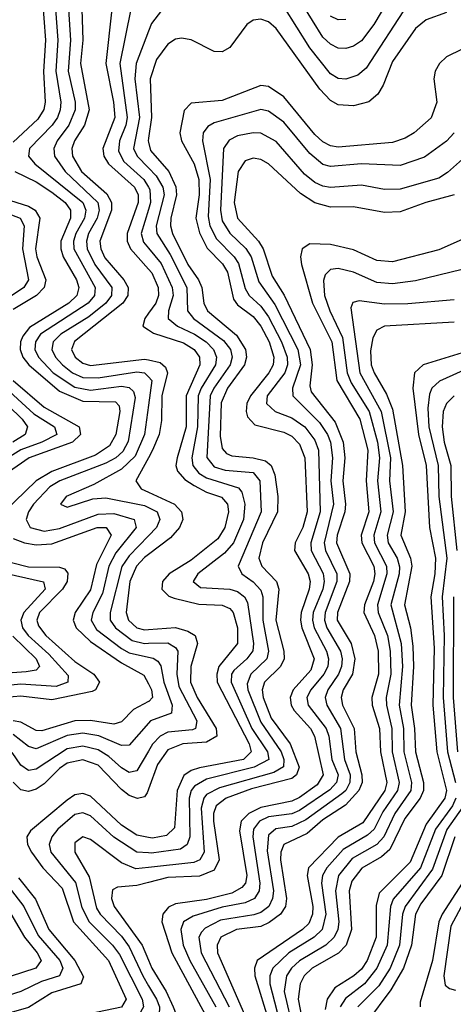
# Model space of a CAD drawing. Header units: inches. Extents: x 501365 to 657855, y 482276 to 547543.
# Tile 736 of 957: x 599667 to 600787, y 532677 to 535223. Entities that reach past the tile are written whole.
import ezdxf

# ---------------------------------------------------------------- set-up
doc = ezdxf.new("R2010")
doc.units = ezdxf.units.IN
doc.header["$MEASUREMENT"] = 0
doc.layers.add('A5593', color=7, linetype='Continuous')
doc.layers.add('A6503', color=7, linetype='Continuous')

msp = doc.modelspace()

# ---------------------------------------------------------------- linework, layer by layer
at = {"layer": 'A5593', "color": 5}
for points, elevation in [([(600000, 535417), (599984.4, 535415.6), (599953.9, 535406.1), (599937.7, 535390), (599929.2, 535370.8), (599905.1, 535250), (599889.7, 535110), (599909.7, 535010), (599913, 534970), (599882.1, 534890), (599884.5, 534870), (599897, 534850), (599963.7, 534790), (599973.1, 534770), (599973.6, 534750), (599944.9, 534670), (599944.9, 534650), (599953.5, 534630), (600000, 534577.5)], 3620), ([(600000, 535336.6), (599990.1, 535329.9), (599982, 535318.1), (599954.7, 535250), (599926, 535110), (599944.9, 534970), (599941.7, 534950), (599925.4, 534910), (599922.7, 534882.7), (599936.5, 534856.5), (599987.5, 534810), (600000, 534789.4)], 3640), ([(599724.8, 535284.8), (599733.4, 535170), (599728.5, 535088.5), (599733.1, 535010), (599729.9, 534990.2), (599714.3, 534965.7), (599650, 534906.1)], 3520), ([(599759.6, 535250), (599765.6, 535170), (599760.4, 535090), (599773.1, 535010), (599772, 534990), (599765, 534970), (599750.7, 534950), (599692.7, 534890), (599690.1, 534870), (599706.2, 534850), (599830.6, 534750), (599837.7, 534730), (599834.4, 534710), (599812, 534670), (599806.2, 534650), (599806.8, 534630), (599862.3, 534530), (599860, 534510), (599844.2, 534490), (599721, 534410), (599708, 534390), (599706.5, 534370), (599715.4, 534350), (599753.8, 534310), (599810, 534273), (599850, 534264.5), (599930, 534274.8), (599950, 534272.1), (599961.5, 534261.5), (599965.8, 534245.8), (599947.8, 534132.2), (599933.7, 534106.3), (599915.7, 534090), (599890, 534075.9), (599771, 534030), (599744.9, 534015.1), (599702.7, 533970), (599689.8, 533950), (599683.7, 533930), (599693.9, 533910), (599730, 533900.3), (599770, 533906.9), (599870, 533944.4), (599910, 533945.6), (599963.1, 533930), (599968.2, 533910), (599915.8, 533844.2), (599897.5, 533810), (599881, 533739), (599856.1, 533690), (599851.8, 533670), (599865.7, 533645.6), (599930, 533596.6), (599950, 533585.3), (600000, 533574.3)], 3540), ([(599793.3, 535250), (599798.1, 535170), (599792.5, 535090), (599810.6, 535010), (599810.6, 534990), (599794.3, 534950), (599764.3, 534910), (599755.6, 534890), (599757.1, 534870), (599784.8, 534830), (599868.9, 534750), (599872.2, 534730), (599867.1, 534710), (599845.3, 534670), (599839.8, 534650), (599841.2, 534630), (599861.7, 534590), (599904.9, 534530), (599904.2, 534510), (599890, 534490), (599845.5, 534454.5), (599773.2, 534410), (599753.7, 534390), (599750, 534370), (599759.6, 534350), (599777.4, 534330), (599803.3, 534310), (599830, 534297.9), (599870, 534296.5), (599970, 534312), (599990, 534309.7), (600000, 534299)], 3560), ([(599827.9, 535250), (599830.5, 535170), (599824, 535110), (599846.4, 534990), (599834.3, 534950), (599809, 534910), (599802, 534890), (599803.2, 534870), (599827.1, 534830), (599892.2, 534772.2), (599904.4, 534750), (599904.1, 534730), (599874.6, 534650), (599876.6, 534630), (599887.4, 534607.4), (599935.8, 534550), (599947.1, 534530), (599946.5, 534510), (599933.8, 534490), (599809.1, 534390.9), (599801.4, 534370), (599810.7, 534350), (599830, 534335), (599850, 534328.3), (599990, 534345.1), (600000, 534342.9)], 3580), ([(600000, 535193.5), (599967.7, 535110), (599964.9, 535070), (599976.4, 534970), (599961.1, 534890), (599970.3, 534870), (600000, 534839.5)], 3660), ([(600000, 534916.5), (599999, 534910), (600000, 534905.8)], 3680), ([(599654.6, 534830), (599710, 534803.8), (599750, 534777), (599784.7, 534750), (599798.8, 534730), (599798.6, 534710), (599773.3, 534650), (599773, 534630), (599779.5, 534610), (599814.1, 534550), (599820, 534530), (599814.6, 534510), (599793.8, 534490), (599692.7, 534427.3), (599675.4, 534404.6), (599669.3, 534390), (599668.6, 534370), (599675.6, 534350), (599690.5, 534330), (599770, 534262.1), (599830, 534236.4), (599914.4, 534234.4), (599924, 534224), (599925.6, 534210), (599915.7, 534150), (599899.5, 534120.5), (599863.4, 534096.6), (599750, 534054.2), (599710, 534030), (599627.3, 533950)], 3520), ([(599524.9, 534764.9), (599668.7, 534710), (599679, 534690), (599674.7, 534630), (599690, 534550), (599677.7, 534530), (599617.3, 534490)], 3460), ([(599610, 534765.8), (599690, 534740.5), (599707.3, 534730), (599719.5, 534710), (599708.2, 534630), (599711.4, 534610), (599734.3, 534550), (599730.5, 534530), (599710.6, 534510), (599650, 534473.6)], 3480), ([(600000, 534732.4), (599980.7, 534670), (599987.2, 534647.2), (600000, 534631.7)], 3640), ([(600000, 534463.7), (599990.4, 534450), (599985.3, 534430), (600000, 534420.7)], 3620), ([(599650, 534290), (599730, 534220.5), (599821.1, 534170), (599824.3, 534150), (599803.8, 534130), (599691.7, 534090), (599630, 534046.5)], 3480), ([(599620.3, 534280.3), (599703.4, 534203.4), (599757.3, 534170), (599762.9, 534150), (599724.1, 534130), (599670, 534110.3), (599610, 534073.5)], 3460), ([(599600.1, 534260.1), (599673.2, 534190), (599687.7, 534170), (599681.6, 534150), (599649.8, 534130)], 3440), ([(600000, 534226.3), (599990, 534150), (599965.6, 534094.4), (599930, 534060.5), (599858.7, 534021.3), (599787.2, 533990), (599772.3, 533970), (599790, 533962.4), (599855.8, 533984.1), (599890, 533986.4), (599990, 533966.6), (600000, 533961.5)], 3560), ([(600000, 534089.5), (599967.6, 534030), (599981, 534010), (600000, 534001.2)], 3580), ([(599650, 533881.6), (599679.2, 533870), (599710, 533864.5), (599750, 533867.7), (599867.7, 533910), (599890.7, 533910), (599903.4, 533890), (599865.8, 533814.2), (599850, 533748.7), (599810.5, 533690), (599805.3, 533670), (599813.1, 533650), (599850, 533614.5), (599930, 533559.9), (599988.2, 533528.2), (600000, 533505)], 3520), ([(600000, 533888.5), (599950, 533836.5), (599931, 533809), (599900.6, 533690), (599901.3, 533670), (599914.6, 533650), (599957.8, 533617.8), (599990, 533610), (600000, 533610.3)], 3560), ([(599601.4, 533830), (599690, 533807.8), (599770, 533807.5), (599783.1, 533803.1), (599791.7, 533791.7), (599789.4, 533770), (599777.9, 533750), (599718.5, 533690), (599711.8, 533670), (599715.8, 533655.8), (599734.6, 533630), (599810, 533563.2), (599859.1, 533530), (599873.2, 533510), (599863.4, 533490), (599854.3, 533485.7), (599750, 533464.2), (599670, 533473.2), (599590, 533466.8)], 3480), ([(600000, 533839.6), (599990, 533832), (599969.1, 533810), (599951.6, 533770), (599942, 533690), (599948, 533670), (599970, 533650.1), (599990, 533645.3), (600000, 533646)], 3580), ([(599610, 533796), (599729, 533769), (599732.6, 533750), (599677.6, 533690), (599670, 533670), (599674.4, 533650), (599689.2, 533630), (599742, 533582), (599792.6, 533527.4), (599791.9, 533510), (599761.4, 533498.6), (599670, 533504.7), (599590, 533496.9)], 3460), ([(599649, 533629), (599709.5, 533570), (599718.7, 533550), (599710, 533541), (599683.6, 533536.4), (599490, 533522.9)], 3440), ([(600000, 533459.5), (599961.1, 533438.9), (599930, 533406.9), (599910, 533401.3), (599850, 533410.5), (599810, 533409.8), (599724, 533384), (599710, 533384.8), (599670, 533406.2), (599650, 533410)], 3520), ([(600000, 533404), (599950, 533346.7), (599930, 533345.9), (599871.3, 533371.3), (599830, 533378), (599790, 533371.8), (599710, 533337.2), (599690, 533343.2), (599650, 533374.3)], 3540), ([(600000, 533331.2), (599970, 533280.8), (599961.6, 533278.4), (599950, 533276), (599930, 533287.9), (599897.6, 533317.6), (599870, 533335), (599830, 533344.2), (599790, 533337.3), (599710, 533284.7), (599690, 533281.5), (599670, 533295.1), (599647.6, 533327.6)], 3560), ([(600000, 533232.7), (599996.7, 533223.3), (599990, 533213.5), (599971.1, 533208.9), (599950, 533216.7), (599930, 533232.3), (599870, 533294.8), (599830, 533308.8), (599790, 533300.2), (599770, 533286.8), (599730, 533247.1), (599710, 533233.3), (599690, 533226.8), (599670, 533231.1), (599650, 533251)], 3580), ([(600000, 533108.3), (599970, 533114.1), (599930, 533139.7), (599850, 533214.9), (599830, 533222), (599810, 533218.2), (599790, 533204.5), (599695.1, 533124.9), (599685.4, 533110), (599687.4, 533090), (599697.6, 533070), (599727.3, 533030), (599777.1, 532977.1), (599806.2, 532890), (599896.6, 532790), (599942.6, 532690), (599930, 532669.3), (599790, 532639.9), (599714.8, 532590), (599580.7, 532550)], 3620), ([(600000, 533068.2), (599970, 533070.2), (599910, 533108.8), (599850, 533164), (599830, 533171.5), (599810, 533167.5), (599765.5, 533130), (599750.6, 533110), (599743.6, 533090), (599747.5, 533070), (599811.7, 532991.7), (599827.4, 532927.4), (599846.3, 532890), (599906.9, 532830), (599925.2, 532805.2), (599983.9, 532690), (599987.3, 532670), (599975.8, 532650), (599950, 532636.5), (599870, 532623.9), (599812.9, 532607.1), (599737.2, 532562.8), (599653.7, 532530)], 3640), ([(600000, 533030.8), (599967.4, 533027.4), (599930, 533042.9), (599850, 533102.7), (599830, 533109.9), (599810, 533094.5), (599809.3, 533070), (599846.3, 533006.4), (599865.6, 532925.6), (599874.7, 532910), (599930, 532852.5), (599950, 532825.4), (599985.2, 532750), (600000, 532724.7)], 3660), ([(599664, 533004), (599708.2, 532948.2), (599742, 532870), (599809.4, 532790), (599832.2, 532747.8), (599824.8, 532730), (599750, 532706.5), (599690, 532668.2), (599590, 532639.7)], 3580), ([(599631.7, 532990), (599677.8, 532930), (599714.8, 532854.8), (599771, 532790), (599778.6, 532770), (599769.6, 532750), (599723.9, 532736.1), (599670, 532709.5), (599590, 532684.7)], 3560), ([(600000, 532991.9), (599970, 532984.3), (599920, 532980), (599907.2, 532972.8), (599904.2, 532950), (599911, 532930), (599983.3, 532830), (600000, 532790.5)], 3680), ([(599630, 532936), (599679.5, 532850), (599712.3, 532810), (599722.2, 532790), (599708.6, 532770), (599610, 532738)], 3540)]:
    msp.add_lwpolyline(points, dxfattribs=dict(at, elevation=elevation))
at = {"layer": 'A6503', "color": 5}
for points, elevation in [([(600644.2, 535315.8), (600582.1, 535210), (600550, 535167.9), (600530, 535154.2), (600510, 535148), (600490, 535149.5), (600470, 535159.2), (600450, 535177.4), (600370, 535308.1)], 3640), ([(600670, 535263.2), (600562.3, 535097.7), (600540.6, 535079.4), (600510, 535068.8), (600490, 535070.7), (600470, 535082.6), (600417.2, 535150), (600350, 535256.6)], 3660), ([(600033.5, 535246.5), (600007.4, 535212.6), (600000, 535193.5)], 3660), ([(600770, 535241.5), (600717.3, 535222.7), (600690, 535200.1), (600630, 535114.7), (600606.4, 535053.6), (600592.6, 535030), (600569.2, 535010.8), (600530, 534999.9), (600490, 535002.9), (600470, 535014), (600442.9, 535042.9), (600330, 535199.9), (600310, 535217.1), (600290, 535224.3), (600270, 535221.7), (600254.2, 535210), (600210, 535150.9), (600190, 535139.7), (600170, 535140.5), (600110, 535170.9), (600085.2, 535174.8), (600070, 535172.7), (600050, 535159.7), (600020.4, 535119.7), (600004.4, 535070), (600008, 534970), (600000, 534916.5)], 3680), ([(600510, 535223), (600490, 535222.3), (600470, 535232.4)], 3620), ([(600810, 535146.4), (600770, 535126.4), (600752, 535110), (600740.4, 535090), (600737.4, 535070), (600745.2, 535010), (600730.5, 534969.5), (600686.4, 534930), (600663.5, 534916.5), (600630, 534905.1), (600490, 534893), (600470, 534896.4), (600450, 534906.7), (600430, 534925.7), (600350, 535023.6), (600310, 535049.9), (600290, 535053.1), (600190, 535014.1), (600110, 535006.6), (600091.8, 534988.2), (600080.8, 534930), (600085, 534910), (600118, 534850), (600129.7, 534810), (600131, 534770), (600122.3, 534710), (600131.8, 534671.8), (600151.7, 534631.7), (600191.1, 534591.1), (600204.1, 534570), (600219.8, 534499.8), (600230, 534485.9), (600270, 534455.4), (600290, 534430.1), (600311.3, 534390), (600323.7, 534350), (600321.7, 534330), (600310.9, 534310), (600263.1, 534250), (600254.3, 534230), (600252.2, 534210), (600255.8, 534195.8), (600275, 534175), (600350, 534156.6), (600370, 534146.2), (600390, 534125), (600403.8, 534090), (600409.9, 533950), (600399, 533910), (600379.2, 533870), (600377.3, 533850), (600412.5, 533790), (600417.5, 533770), (600415.4, 533750), (600394.1, 533690), (600392.4, 533670), (600395.7, 533650), (600427.9, 533570), (600419.5, 533540.5), (600373.6, 533490), (600365.8, 533470), (600368.6, 533450), (600376.5, 533436.5), (600418.6, 533390), (600429.1, 533370), (600451.2, 533270), (600435.9, 533244.1), (600390, 533211.3), (600370, 533201.9), (600290, 533186), (600258.8, 533170), (600239.5, 533150), (600234.8, 533125.2), (600253.7, 533010), (600250.6, 532990), (600241.5, 532978.5), (600215.4, 532964.5), (600150, 532947.6), (600070, 532936.4), (600051.8, 532928.2), (600036.6, 532910), (600034.8, 532890), (600060.1, 532810), (600146.3, 532650)], 3720), ([(600789.5, 534930.5), (600770, 534909.1), (600713, 534867), (600650, 534845.9), (600550, 534850.2), (600470, 534843.2), (600450, 534848.7), (600416.6, 534876.6), (600350, 534957.5), (600310, 534986.1), (600290, 534990.2), (600170, 534956.5), (600153.1, 534946.9), (600141.5, 534930), (600139.6, 534910), (600159, 534810), (600153.9, 534713.9), (600158.2, 534690), (600175.8, 534655.9), (600221.3, 534610), (600232.8, 534592.8), (600250, 534527.5), (600260.2, 534510), (600290, 534481.7), (600310, 534454.1), (600343.8, 534390), (600358.6, 534350), (600359, 534330), (600351.8, 534310), (600306.8, 534250), (600305, 534230), (600326.8, 534210), (600370, 534193.5), (600404.1, 534170), (600430, 534135.4), (600439.2, 534110), (600443.4, 533950), (600419.5, 533870), (600420.1, 533850), (600451, 533791), (600453.8, 533770), (600450, 533749.9), (600425.4, 533690), (600423.5, 533670), (600427.8, 533650), (600459.6, 533590), (600465.1, 533570), (600463.1, 533550), (600453.2, 533530), (600419.5, 533490), (600409.1, 533470), (600412.3, 533450), (600458.9, 533390), (600465.9, 533370), (600473.3, 533310), (600489.7, 533270), (600485.5, 533250), (600468.5, 533231.5), (600390, 533177.7), (600370, 533169.6), (600310, 533161.7), (600286.6, 533150), (600271.6, 533130), (600269.2, 533110), (600287.8, 532990), (600285.7, 532970), (600273.6, 532950), (600250, 532939.2), (600190, 532927.5), (600115.4, 532904.6), (600090, 532890), (600083.5, 532870), (600089.1, 532830), (600106.6, 532790), (600173.7, 532670)], 3740), ([(600842.5, 534890), (600772.6, 534827.4), (600750, 534813.4), (600650, 534784.6), (600610, 534784.1), (600550, 534795.1), (600470, 534788.9), (600450, 534792.1), (600430, 534801.5), (600403.1, 534823.1), (600330, 534908.1), (600290, 534929.3), (600270, 534930.5), (600230, 534922.4), (600208.6, 534911.4), (600193.9, 534890), (600185.7, 534730), (600190, 534702.9), (600210, 534670.9), (600251.1, 534631.1), (600265, 534610), (600284.7, 534544.7), (600326.4, 534486.4), (600385.8, 534370), (600392.8, 534330), (600372.4, 534270), (600372.7, 534250), (600441.5, 534181.5), (600462.7, 534150), (600470.4, 534130), (600475.1, 534090), (600470.8, 534030), (600477.6, 533970), (600454, 533870), (600457.3, 533850), (600486.6, 533790), (600486.8, 533770), (600456.3, 533690), (600454.6, 533670), (600460.4, 533650), (600496.2, 533590), (600500.5, 533570), (600498.7, 533550), (600490.6, 533530), (600463.2, 533490), (600456.4, 533470), (600460.3, 533450), (600496.2, 533390), (600506.5, 533310), (600520.9, 533270), (600520, 533250), (600509.6, 533230), (600499.2, 533220.8), (600406.5, 533153.5), (600370, 533136.7), (600329.3, 533130.7), (600310, 533114.2), (600306.4, 533073.6), (600322.5, 532970), (600320.7, 532950), (600310.5, 532929.5), (600290, 532914.3), (600271.8, 532908.2), (600186.1, 532893.9), (600146.4, 532873.6), (600136.7, 532863.3), (600129.6, 532850), (600135.9, 532810), (600208.5, 532670)], 3760), ([(600000, 534905.8), (600004.9, 534884.9), (600052.7, 534830), (600070.9, 534790.9), (600071.9, 534770), (600057.6, 534710), (600056.6, 534690), (600062.3, 534670), (600102, 534590), (600129.4, 534550), (600137.5, 534530), (600142.6, 534490), (600152.5, 534470), (600227.1, 534407.1), (600250.6, 534370), (600252.9, 534350), (600248.2, 534330), (600203.7, 534270), (600187.5, 534232.5), (600185.5, 534145.5), (600190, 534114), (600201.4, 534101.4), (600214.9, 534094.9), (600270, 534090), (600301.9, 534081.9), (600317, 534070), (600326.3, 534046.3), (600333.8, 533990), (600332.9, 533950), (600294.6, 533870), (600285.1, 533830), (600292.8, 533810), (600330.5, 533770), (600336.9, 533750), (600328.6, 533670), (600349.8, 533590), (600350.7, 533570), (600340.8, 533550), (600299.5, 533510), (600293.4, 533490), (600296.5, 533470), (600317, 533417), (600366, 533350), (600389.1, 533290), (600382.7, 533270), (600370, 533260.6), (600265.8, 533234.2), (600200.9, 533210), (600174.5, 533190), (600168, 533170), (600168.2, 533150), (600182.7, 533050), (600170, 533023.7), (600132, 533008), (600050, 533004.5), (600000, 532991.9)], 3680), ([(600790, 534769.9), (600716.5, 534750), (600650, 534725.8), (600610, 534724.2), (600530, 534739.1), (600470, 534738.4), (600430, 534748.9), (600393, 534773), (600310, 534849.9), (600290, 534860.9), (600270, 534864.4), (600250, 534857.9), (600231.5, 534830), (600221.7, 534750), (600229.8, 534710), (600284.5, 534650), (600296.6, 534630), (600319.9, 534559.9), (600350.1, 534510.1), (600417.6, 534370), (600422.7, 534330), (600416.4, 534276.4), (600420.4, 534260.4), (600482, 534182), (600503.3, 534130), (600507.6, 534090), (600502.4, 534030), (600508.8, 533970), (600507, 533950), (600487.2, 533890), (600485.9, 533870), (600520, 533790), (600518.9, 533770), (600488.3, 533690), (600487.8, 533670), (600523.2, 533610), (600533.5, 533570), (600526.8, 533530), (600502.9, 533490), (600497.7, 533470), (600501.4, 533450), (600531.7, 533390), (600536, 533330), (600551.5, 533270), (600551.7, 533250), (600543.1, 533230), (600508.6, 533191.4), (600450, 533153.9), (600410, 533118.5), (600350, 533089.9), (600342, 533070), (600341, 533050), (600356.8, 532950), (600353.7, 532930), (600340.9, 532910), (600311.9, 532888.1), (600290, 532877.9), (600227.2, 532870), (600186.9, 532850), (600177.1, 532830), (600178.3, 532810), (600247.8, 532650)], 3780), ([(600000, 534839.5), (600019.5, 534819.5), (600037.3, 534790), (600040, 534770), (600019.5, 534690), (600021.3, 534670), (600055.8, 534615.8), (600098.8, 534530), (600100.6, 534470), (600116.4, 534450), (600193.5, 534393.5), (600211.5, 534370), (600215.8, 534350), (600211.3, 534330), (600169, 534270), (600159.7, 534250), (600150.4, 534090.4), (600170, 534066.6), (600198.2, 534058.2), (600270, 534052.1), (600287.5, 534030), (600291.3, 533950), (600231.3, 533810), (600241.3, 533790), (600270, 533769.5), (600290, 533747.5), (600295.6, 533730), (600295.4, 533670), (600310.4, 533590), (600306, 533570), (600264.4, 533530), (600254.6, 533505.4), (600256.2, 533490), (600290, 533406.6), (600342.6, 533330), (600349.9, 533310), (600348.8, 533291.2), (600324.1, 533275.9), (600183.3, 533236.7), (600150, 533218.9), (600142.8, 533210), (600135.9, 533184.1), (600144.1, 533070), (600132.4, 533050), (600117, 533043), (600000, 533030.8)], 3660), ([(600000, 534789.4), (600003.5, 534783.5), (600005.4, 534750), (600000, 534732.4)], 3640), ([(600810, 534654.1), (600750, 534627.9), (600630, 534596.3), (600590, 534600.4), (600530, 534627.4), (600470, 534641.4), (600416.7, 534643.3), (600396.6, 534630), (600392.5, 534610), (600395.4, 534590), (600423.5, 534490), (600473.3, 534390), (600486.4, 534290), (600546.4, 534190), (600566.3, 534110), (600562.6, 534030), (600569.2, 533950), (600549.6, 533890), (600551.2, 533870), (600582.1, 533810), (600584.8, 533790), (600581.2, 533770), (600557.8, 533710), (600556, 533690), (600583.8, 533630), (600593.3, 533590), (600594.5, 533530), (600576.7, 533470), (600577.9, 533450), (600597.2, 533390), (600599, 533330), (600616.1, 533250), (600610.2, 533229.8), (600553.6, 533146.4), (600490, 533108.5), (600413.3, 533030), (600410, 533010), (600424.4, 532930), (600423.7, 532910), (600414.1, 532885.9), (600398.1, 532870), (600280.7, 532790), (600273.9, 532770), (600274.9, 532750), (600311.6, 532630)], 3820), ([(600000, 534631.7), (600032.4, 534592.4), (600061.3, 534530), (600063.6, 534510), (600051.3, 534470), (600050.7, 534450), (600074.7, 534430), (600118.7, 534410), (600149.2, 534390), (600168, 534370), (600175.6, 534350), (600172.9, 534330), (600135.8, 534270), (600128.3, 534250), (600126.9, 534170), (600111.7, 534090), (600114.5, 534070), (600130.2, 534050.2), (600150, 534037.9), (600232.5, 534012.5), (600241.1, 534001.1), (600248.5, 533970), (600245.8, 533930), (600219.2, 533870), (600196.5, 533843.5), (600127.2, 533790), (600115, 533770), (600134.3, 533754.3), (600210, 533750.5), (600230, 533744.3), (600248.4, 533730), (600255.6, 533715.6), (600271.3, 533610), (600269.1, 533590.9), (600254.1, 533570), (600220.5, 533539.5), (600214.7, 533530), (600213.3, 533510), (600266.9, 533390), (600307.3, 533330), (600311.1, 533310), (600272.7, 533290), (600150, 533259.1), (600119.1, 533240.9), (600110.5, 533229.5), (600105.2, 533210), (600107.1, 533110), (600100.2, 533090), (600082.3, 533077.7), (600007.7, 533067.7), (600000, 533068.2)], 3640), ([(600000, 534577.5), (600008.2, 534568.2), (600024.7, 534530), (600025.7, 534510), (600018.5, 534490), (600000, 534463.7)], 3620), ([(600810, 534576.7), (600690, 534547.2), (600630, 534539.5), (600590, 534543.4), (600530, 534569.6), (600490, 534579.6), (600470, 534576.9), (600456.6, 534563.4), (600452, 534548), (600454.8, 534510), (600468.1, 534470), (600501, 534401), (600513.1, 534310), (600523.4, 534283.4), (600569.9, 534209.9), (600591.8, 534130), (600596.8, 534090), (600591.4, 534030), (600600.3, 533950), (600582, 533890), (600584.2, 533870), (600615, 533810), (600616.1, 533790), (600591.4, 533710), (600593.6, 533690), (600617.4, 533630), (600624.5, 533590), (600625.7, 533530), (600613.9, 533470), (600614.7, 533450), (600629.1, 533390), (600629.4, 533330), (600647.8, 533250), (600643.1, 533230), (600605.8, 533174.2), (600582.6, 533130), (600566.2, 533113.8), (600502.8, 533077.2), (600460.8, 533030), (600449.9, 533010.1), (600447.2, 532990), (600458.4, 532910), (600448.9, 532870), (600427.9, 532850), (600362.2, 532810), (600320.8, 532770), (600313.5, 532750), (600313.6, 532730), (600344.3, 532610)], 3840), ([(600790, 534498.1), (600670, 534487.8), (600610, 534487), (600544.5, 534495.5), (600528.3, 534491.7), (600522.5, 534477.5), (600545.7, 534310), (600601.3, 534210), (600625.4, 534090), (600622.8, 534030), (600631.8, 533950), (600616.2, 533890), (600619.6, 533870), (600642.1, 533830), (600648.1, 533808.1), (600647.9, 533790), (600626.1, 533710), (600652.8, 533610), (600656.6, 533550), (600647.3, 533450), (600658.7, 533390), (600659.7, 533330), (600679.6, 533250), (600677.6, 533230), (600636.2, 533170), (600608, 533110), (600590, 533090), (600526.5, 533053.5), (600491.3, 533010), (600483.2, 532970), (600491.9, 532890), (600489.1, 532870), (600479.7, 532850), (600458.2, 532830), (600390, 532789), (600369.1, 532770), (600356.1, 532750), (600350.9, 532710), (600373.5, 532610)], 3860), ([(600790, 534440.4), (600609.8, 534430.2), (600590, 534419.6), (600579.9, 534400.1), (600573.7, 534366.3), (600575.5, 534330), (600582.6, 534310), (600614.9, 534254.9), (600630, 534216.1), (600656.3, 534070), (600662.9, 533950), (600651.5, 533890), (600676.7, 533830), (600680.2, 533810), (600661.7, 533710), (600677, 533650), (600683.1, 533603.1), (600684.6, 533550), (600678.2, 533450), (600687.1, 533390), (600689.4, 533330), (600710.3, 533250), (600710.5, 533230), (600702.2, 533210), (600662.4, 533157.6), (600623.3, 533076.7), (600602.1, 533058), (600551.3, 533028.6), (600525.1, 532994.9), (600518.1, 532970), (600524.2, 532870), (600510.5, 532829.5), (600490.8, 532809.2), (600422.6, 532770), (600402.5, 532750), (600391.6, 532730), (600386.8, 532690), (600402.3, 532610)], 3880), ([(600000, 534420.7), (600012.6, 534412.6), (600090, 534387.5), (600117.9, 534370), (600132.1, 534350), (600132.7, 534330), (600097, 534250), (600097.1, 534170), (600074.2, 534090), (600070.7, 534070), (600075, 534055), (600093.8, 534033.8), (600117.9, 534018), (600150, 534001.3), (600188.5, 533988.5), (600203.9, 533970), (600206.8, 533950), (600197.5, 533910), (600179.5, 533880.5), (600110, 533825.1), (600053.2, 533790), (600035.8, 533770), (600034, 533750), (600052.5, 533732.5), (600066.6, 533726.6), (600130, 533711.8), (600190, 533708.8), (600210, 533700.1), (600218.3, 533690), (600229.6, 533650), (600229.5, 533610), (600182, 533550), (600176.3, 533530), (600177.1, 533510), (600259.9, 533350), (600264.8, 533330), (600245.2, 533310), (600131.6, 533288.4), (600110, 533281.4), (600091.3, 533268.7), (600074.2, 533230), (600067, 533133.1), (600046.4, 533113.6), (600010, 533106.4), (600000, 533108.3)], 3620), ([(600000, 534342.9), (600030, 534336.4), (600044.1, 534324.1), (600048.7, 534310), (600034, 534250), (600033.2, 534186.8), (600027.5, 534150), (600010.7, 534109.3), (600000, 534089.5)], 3580), ([(600810, 534361.5), (600709.8, 534330.2), (600687, 534310), (600682.8, 534270), (600697.7, 534150), (600717.3, 534070), (600726.1, 533910), (600741.7, 533830), (600740.2, 533790), (600729.1, 533730), (600737.8, 533597.8), (600735, 533450), (600745.2, 533330), (600769.5, 533230), (600765.5, 533210), (600717.6, 533142.4), (600676.1, 533043.9), (600596.2, 532963.8), (600588, 532932), (600588, 532850), (600565.2, 532790), (600550, 532767.8), (600530.6, 532750), (600481.1, 532718.9), (600461.3, 532690), (600456.3, 532663.6)], 3920), ([(600830, 534323.1), (600751.9, 534288.1), (600732.2, 534270), (600725.7, 534254.3), (600721.9, 534218.1), (600724.5, 534170), (600748.2, 534070), (600750.4, 533990), (600770.5, 533830.5), (600758.9, 533730), (600764, 533630), (600761.1, 533470), (600772.1, 533330), (600793.4, 533250)], 3940), ([(600000, 534299), (600008.3, 534290), (600000, 534226.3)], 3560), ([(600790, 534249.9), (600769.7, 534230.3), (600761.1, 534210), (600758.3, 534170), (600763.8, 534130), (600780.7, 534070), (600782.4, 533990), (600796.7, 533850)], 3960), ([(600000, 534001.2), (600067.1, 533970), (600084.8, 533950), (600088.8, 533930), (600080.4, 533910), (600057.2, 533882.8), (600000, 533839.6)], 3580), ([(600000, 533961.5), (600022.5, 533950), (600029.5, 533930), (600020.7, 533910), (600000, 533888.5)], 3560), ([(600787.7, 533730), (600787.3, 533470), (600798.5, 533330)], 3960), ([(600000, 533646), (600070, 533651.1), (600101.9, 533641.9), (600120.3, 533630), (600126.2, 533610), (600109.2, 533550), (600108.4, 533510), (600125.3, 533470), (600174.4, 533390), (600176.2, 533370), (600150, 533354.4), (600088.4, 533350), (600050, 533335), (600022.9, 533297), (600000, 533232.7)], 3580), ([(600000, 533610.3), (600050, 533611.8), (600070, 533599.6), (600075.4, 533590), (600072.9, 533530), (600078.5, 533498.5), (600125, 533410), (600121.7, 533390), (600113.6, 533386.4), (600050, 533380.1), (600029.7, 533370.3), (600010.7, 533349.3), (600000, 533331.2)], 3560), ([(600000, 533574.3), (600011.7, 533571.8), (600024.3, 533564.3), (600032.2, 533552.2), (600039.9, 533510), (600060.9, 533450), (600059.3, 533430), (600005.2, 533410), (600000, 533404)], 3540), ([(600000, 533505), (600007.5, 533490), (600010, 533470), (600000.4, 533459.6), (600000, 533459.5)], 3520), ([(600794.3, 533210), (600785.2, 533190), (600741.8, 533130), (600702.4, 533030), (600631.7, 532948.3), (600624.8, 532930), (600616.2, 532830), (600589.9, 532770.1), (600557.9, 532730), (600508.7, 532691.3), (600495.5, 532670)], 3940), ([(600812.4, 533187.7), (600771.1, 533128.9), (600733.6, 533026.4), (600662.7, 532930), (600656.6, 532910), (600648.3, 532830), (600624.7, 532770), (600595.4, 532724.6), (600540.9, 532670)], 3960), ([(600791.4, 533110), (600757.6, 533010), (600703.3, 532936.7), (600690.2, 532910), (600679.7, 532830), (600659, 532770), (600626, 532714), (600563.1, 532630)], 3980), ([(600810.6, 532990), (600758.4, 532910), (600750.2, 532889.8), (600733.8, 532790), (600702.1, 532682.1), (600702.3, 532670)], 4020), ([(600840.9, 532990), (600781.1, 532878.9), (600762.9, 532750), (600766.6, 532726.6), (600777.8, 532717.8), (600793.5, 532713.5)], 4040), ([(600000, 532790.5), (600008.7, 532770), (600045.6, 532710), (600064, 532670), (600071, 532650), (600068.1, 532630), (600048.7, 532610), (600000, 532582.8)], 3680), ([(600000, 532724.7), (600020.2, 532690), (600028, 532670), (600027.2, 532650), (600011, 532629), (600000, 532623.1)], 3660)]:
    msp.add_lwpolyline(points, dxfattribs=dict(at, elevation=elevation))

doc.saveas('drawing.dxf')
